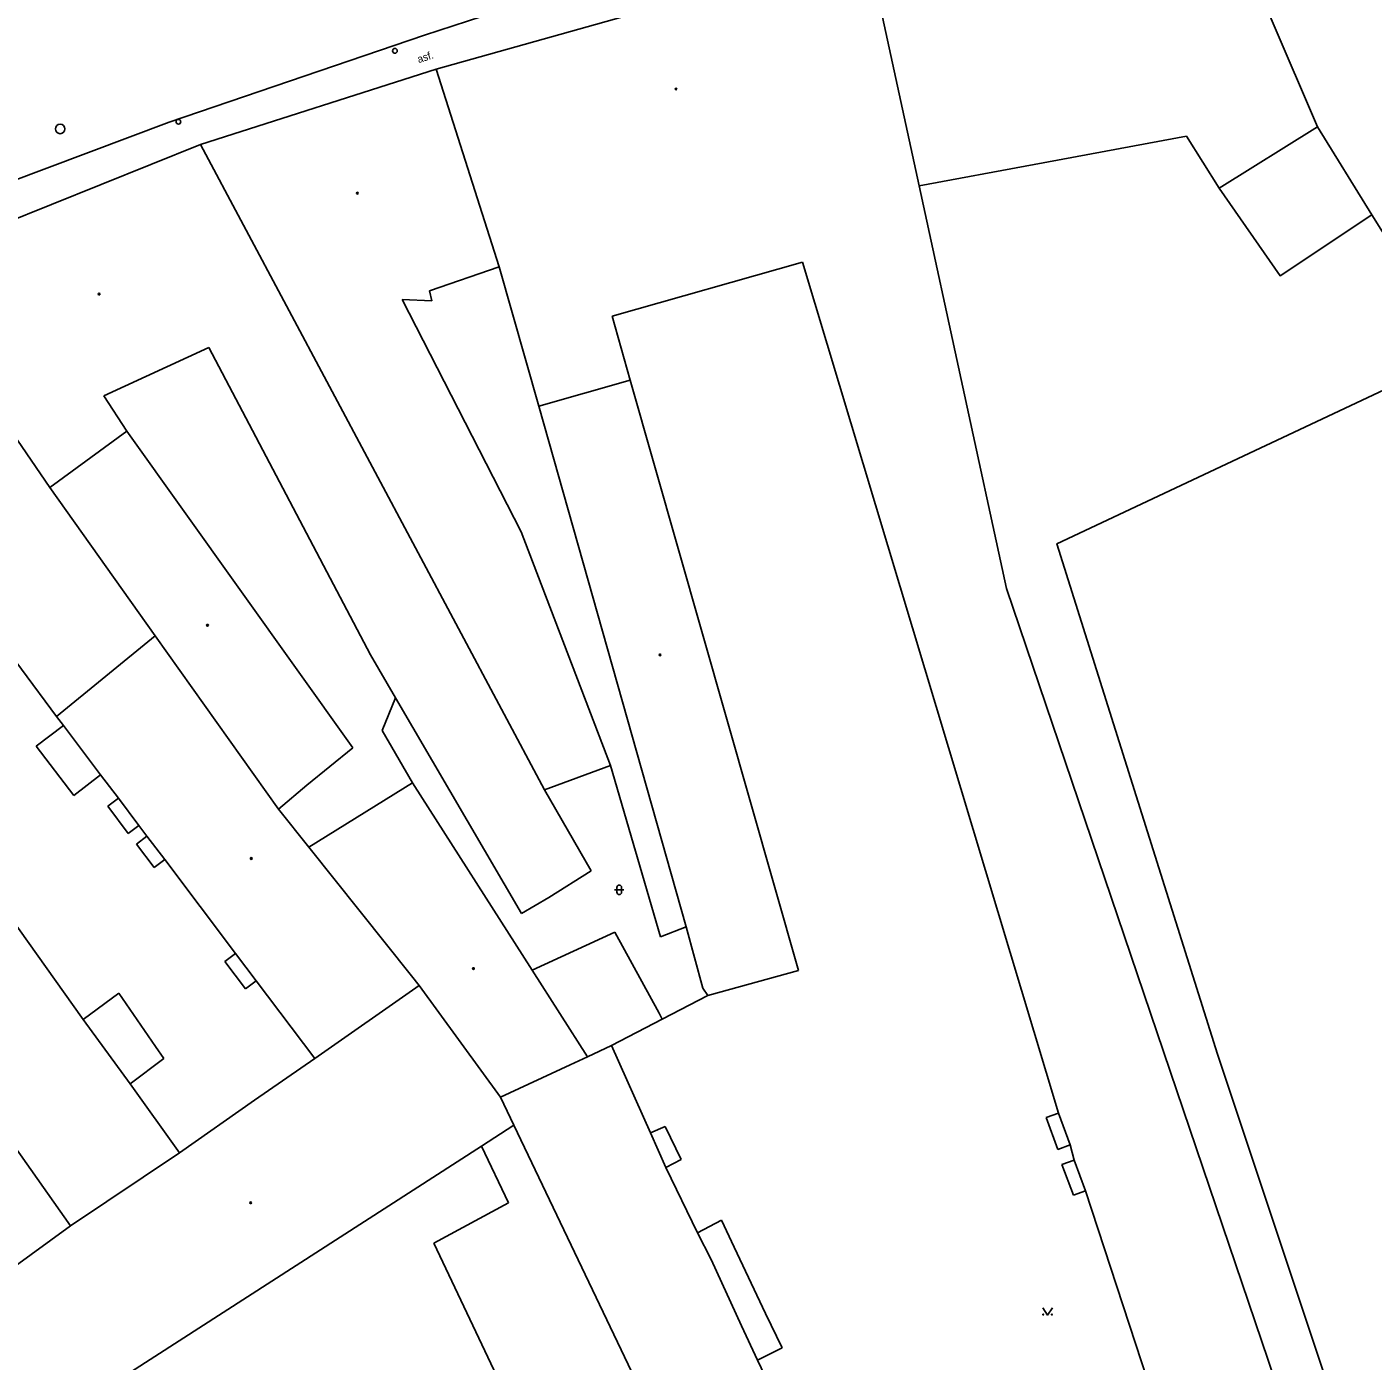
# Model space of a CAD drawing. Extents: x -599770 to -598493, y -1162076 to -1159209.
# Drawn here: x -599164.8 to -599094, y -1161260.5 to -1161190.4 of the extents above; entities that cross this region are included whole.
import ezdxf

# ---------------------------------------------------------------- set-up
doc = ezdxf.new("R2010")
doc.units = 0
doc.layers.add('Podklad', color=7, linetype='Continuous')

msp = doc.modelspace()

# ---------------------------------------------------------------- linework, layer by layer
at = {"layer": 'Podklad'}
for p, q in [((-599133.768, -1161235.633), (-599133.768, -1161235.883)), ((-599133.518, -1161235.633), (-599133.518, -1161235.883)), ((-599133.893, -1161235.758), (-599133.393, -1161235.758))]:
    msp.add_line(p, q, dxfattribs=at)
for points in [[(-599101.63, -1161184.6), (-599096.92, -1161195.62)], [(-599117.87, -1161198.73), (-599120.59, -1161186.21)], [(-599134.09, -1161187.59), (-599143.89, -1161190.79), (-599157.32, -1161195.38), (-599172.11, -1161200.94), (-599173.15, -1161201.6), (-599173.5, -1161201.94)], [(-599143.27, -1161192.59), (-599133.46, -1161189.83)], [(-599155.66, -1161196.54), (-599143.27, -1161192.59)], [(-599139.96, -1161202.98), (-599143.27, -1161192.59)], [(-599096.92, -1161195.62), (-599102.09, -1161198.84)], [(-599096.92, -1161195.62), (-599094.05, -1161200.24), (-599091.36, -1161204.56)], [(-599171.36, -1161202.87), (-599155.66, -1161196.54)], [(-599137.57, -1161230.49), (-599155.66, -1161196.54)], [(-599103.81, -1161196.11), (-599111.82, -1161197.6)], [(-599102.09, -1161198.84), (-599103.81, -1161196.11)], [(-599111.82, -1161197.6), (-599117.87, -1161198.73)], [(-599117.87, -1161198.73), (-599113.27, -1161219.9)], [(-599102.09, -1161198.84), (-599098.88, -1161203.45), (-599094.05, -1161200.24)], [(-599139.96, -1161202.98), (-599143.63, -1161204.24)], [(-599137.88, -1161210.31), (-599139.96, -1161202.98)], [(-599124, -1161202.74), (-599134.02, -1161205.58)], [(-599110.54, -1161247.5), (-599124, -1161202.74)], [(-599143.63, -1161204.24), (-599143.5, -1161204.77)], [(-599143.5, -1161204.77), (-599145.06, -1161204.7)], [(-599145.06, -1161204.7), (-599138.8, -1161216.93)], [(-599134.02, -1161205.58), (-599133.06, -1161208.95)], [(-599163.6, -1161214.6), (-599168.74, -1161207.07)], [(-599155.23, -1161207.22), (-599160.76, -1161209.77)], [(-599146.73, -1161223.4), (-599155.23, -1161207.22)], [(-599071.74, -1161305.34), (-599077.88, -1161306.38), (-599079.83, -1161304.74), (-599082.59, -1161296.27), (-599084.54, -1161296.9), (-599093.86, -1161269.34), (-599102.17, -1161244.41), (-599110.62, -1161217.55), (-599088.64, -1161207.21)], [(-599133.06, -1161208.95), (-599137.88, -1161210.31)], [(-599133.06, -1161208.95), (-599124.22, -1161240)], [(-599160.76, -1161209.77), (-599159.55, -1161211.63)], [(-599137.88, -1161210.31), (-599130.13, -1161237.7)], [(-599159.55, -1161211.63), (-599163.6, -1161214.6)], [(-599159.55, -1161211.63), (-599147.66, -1161228.29)], [(-599158.06, -1161222.39), (-599163.6, -1161214.6)], [(-599138.8, -1161216.93), (-599134.1, -1161229.22)], [(-599113.27, -1161219.9), (-599098.48, -1161263.56)], [(-599163.24, -1161226.64), (-599166.94, -1161221.66)], [(-599163.24, -1161226.64), (-599158.06, -1161222.39)], [(-599158.06, -1161222.39), (-599151.56, -1161231.52)], [(-599146.73, -1161223.4), (-599145.41, -1161225.66)], [(-599146.12, -1161227.37), (-599145.41, -1161225.66)], [(-599138.79, -1161237), (-599145.41, -1161225.66)], [(-599164.32, -1161228.2), (-599162.88, -1161227.12)], [(-599162.88, -1161227.12), (-599163.24, -1161226.64)], [(-599160.93, -1161229.7), (-599162.88, -1161227.12)], [(-599172.54, -1161227.56), (-599161.84, -1161242.58)], [(-599144.51, -1161230.13), (-599146.12, -1161227.37)], [(-599162.33, -1161230.79), (-599164.32, -1161228.2)], [(-599147.66, -1161228.29), (-599150.07, -1161230.25)], [(-599134.1, -1161229.22), (-599137.57, -1161230.49)], [(-599131.48, -1161238.23), (-599134.1, -1161229.22)], [(-599160.93, -1161229.7), (-599162.33, -1161230.79)], [(-599159.98, -1161230.93), (-599160.93, -1161229.7)], [(-599151.56, -1161231.52), (-599150.07, -1161230.25)], [(-599144.51, -1161230.13), (-599149.97, -1161233.51)], [(-599144.51, -1161230.13), (-599138.23, -1161239.98)], [(-599137.57, -1161230.49), (-599135.12, -1161234.76)], [(-599160.55, -1161231.35), (-599159.98, -1161230.93)], [(-599159.47, -1161232.79), (-599160.55, -1161231.35)], [(-599158.91, -1161232.37), (-599159.98, -1161230.93)], [(-599151.56, -1161231.52), (-599149.97, -1161233.51)], [(-599158.91, -1161232.37), (-599159.47, -1161232.79)], [(-599158.49, -1161232.93), (-599158.91, -1161232.37)], [(-599159.04, -1161233.35), (-599158.49, -1161232.93)], [(-599158.11, -1161234.58), (-599159.04, -1161233.35)], [(-599157.55, -1161234.16), (-599158.49, -1161232.93)], [(-599144.57, -1161240.28), (-599149.97, -1161233.51)], [(-599157.55, -1161234.16), (-599158.11, -1161234.58)], [(-599153.82, -1161239.11), (-599157.55, -1161234.16)], [(-599135.12, -1161234.76), (-599137.35, -1161236.16)], [(-599137.35, -1161236.16), (-599138.79, -1161237)], [(-599130.13, -1161237.7), (-599131.48, -1161238.23)], [(-599130.13, -1161237.7), (-599129.24, -1161240.94)], [(-599138.23, -1161239.98), (-599133.87, -1161237.98)], [(-599131.55, -1161242.25), (-599133.87, -1161237.98)], [(-599154.38, -1161239.53), (-599153.82, -1161239.11)], [(-599152.74, -1161240.55), (-599153.82, -1161239.11)], [(-599153.3, -1161240.97), (-599154.38, -1161239.53)], [(-599135.32, -1161244.55), (-599138.23, -1161239.98)], [(-599152.74, -1161240.55), (-599153.3, -1161240.97)], [(-599149.66, -1161244.63), (-599152.74, -1161240.55)], [(-599144.57, -1161240.28), (-599144.17, -1161240.79)], [(-599124.22, -1161240), (-599128.99, -1161241.31)], [(-599161.84, -1161242.58), (-599159.97, -1161241.2)], [(-599159.97, -1161241.2), (-599158.04, -1161244)], [(-599144.17, -1161240.79), (-599149.66, -1161244.63)], [(-599139.89, -1161246.67), (-599144.17, -1161240.79)], [(-599128.99, -1161241.31), (-599131.38, -1161242.56)], [(-599129.24, -1161240.94), (-599128.99, -1161241.31)], [(-599161.84, -1161242.58), (-599159.36, -1161245.97)], [(-599134.05, -1161243.95), (-599131.38, -1161242.56)], [(-599131.38, -1161242.56), (-599131.55, -1161242.25)], [(-599157.6, -1161244.64), (-599158.04, -1161244)], [(-599134.05, -1161243.95), (-599135.32, -1161244.55)], [(-599134.05, -1161243.95), (-599131.99, -1161248.55)], [(-599157.6, -1161244.64), (-599159.36, -1161245.97)], [(-599149.66, -1161244.63), (-599152.82, -1161246.83)], [(-599136.23, -1161244.97), (-599135.32, -1161244.55)], [(-599136.23, -1161244.97), (-599139.89, -1161246.67)], [(-599159.36, -1161245.97), (-599156.77, -1161249.6)], [(-599152.82, -1161246.83), (-599156.77, -1161249.6)], [(-599139.19, -1161248.14), (-599139.89, -1161246.67)], [(-599111.19, -1161247.73), (-599110.54, -1161247.5)], [(-599110.58, -1161249.42), (-599111.19, -1161247.73)], [(-599109.93, -1161249.18), (-599110.54, -1161247.5)], [(-599140.89, -1161249.24), (-599139.19, -1161248.14)], [(-599139.19, -1161248.14), (-599126.4, -1161274.89)], [(-599131.99, -1161248.55), (-599131.23, -1161248.21)], [(-599131.23, -1161248.21), (-599130.39, -1161249.95)], [(-599162.51, -1161253.44), (-599165.14, -1161249.7), (-599165.61, -1161249.04)], [(-599131.99, -1161248.55), (-599131.19, -1161250.36)], [(-599109.93, -1161249.18), (-599110.58, -1161249.42)], [(-599109.71, -1161249.98), (-599109.93, -1161249.18)], [(-599140.89, -1161249.24), (-599164.23, -1161264.27)], [(-599156.77, -1161249.6), (-599162.51, -1161253.44)], [(-599139.46, -1161252.22), (-599140.89, -1161249.24)], [(-599130.39, -1161249.95), (-599131.19, -1161250.36)], [(-599131.19, -1161250.36), (-599129.53, -1161253.8)], [(-599110.36, -1161250.2), (-599109.71, -1161249.98)], [(-599109.74, -1161251.83), (-599110.36, -1161250.2)], [(-599109.11, -1161251.6), (-599109.71, -1161249.98)], [(-599109.11, -1161251.6), (-599109.74, -1161251.83)], [(-599105.17, -1161263.64), (-599109.11, -1161251.6)], [(-599143.4, -1161254.34), (-599139.46, -1161252.22)], [(-599162.51, -1161253.44), (-599167.7, -1161257.2)], [(-599129.53, -1161253.8), (-599128.27, -1161253.14)], [(-599128.27, -1161253.14), (-599127.6, -1161254.56)], [(-599129.53, -1161253.8), (-599128.81, -1161255.2)], [(-599137.55, -1161266.68), (-599143.4, -1161254.34)], [(-599127.6, -1161254.56), (-599125.95, -1161258.05)], [(-599128.81, -1161255.2), (-599127.21, -1161258.69)], [(-599125.95, -1161258.05), (-599125.08, -1161259.86)], [(-599111.36, -1161257.755), (-599111.11, -1161258.13), (-599110.86, -1161257.755)], [(-599127.21, -1161258.69), (-599126.37, -1161260.51)], [(-599125.08, -1161259.86), (-599126.37, -1161260.51)], [(-599126.37, -1161260.51), (-599122.17, -1161269.3)]]:
    msp.add_lwpolyline(points, dxfattribs=at)
for centre, radius in [((-599145.44, -1161191.62), 0.125), ((-599130.66, -1161193.63), 0.045), ((-599130.66, -1161193.63), 0.0199), ((-599156.83, -1161195.35), 0.125), ((-599163.05, -1161195.73), 0.25), ((-599147.42, -1161199.11), 0.045), ((-599147.42, -1161199.11), 0.0199), ((-599161, -1161204.42), 0.045), ((-599161, -1161204.42), 0.0199), ((-599155.3, -1161221.84), 0.045), ((-599155.3, -1161221.84), 0.0199), ((-599131.5, -1161223.4), 0.045), ((-599131.5, -1161223.4), 0.0199), ((-599153, -1161234.11), 0.045), ((-599153, -1161234.11), 0.0199), ((-599141.31, -1161239.9), 0.045), ((-599141.31, -1161239.9), 0.0199), ((-599153.03, -1161252.22), 0.045), ((-599153.03, -1161252.22), 0.0199), ((-599111.335, -1161258.105), 0.025), ((-599110.885, -1161258.105), 0.025)]:
    msp.add_circle(centre, radius, dxfattribs=at)
for centre, start, end in [((-599133.643, -1161235.633), 0, 180), ((-599133.643, -1161235.883), 180, 0)]:
    msp.add_arc(centre, 0.125, start, end, dxfattribs=at)

# ---------------------------------------------------------------- texts
msp.add_text('asf.', height=0.4, rotation=18.08, dxfattribs=at).set_placement((-599144.19, -1161192.27))

doc.saveas('drawing.dxf')
